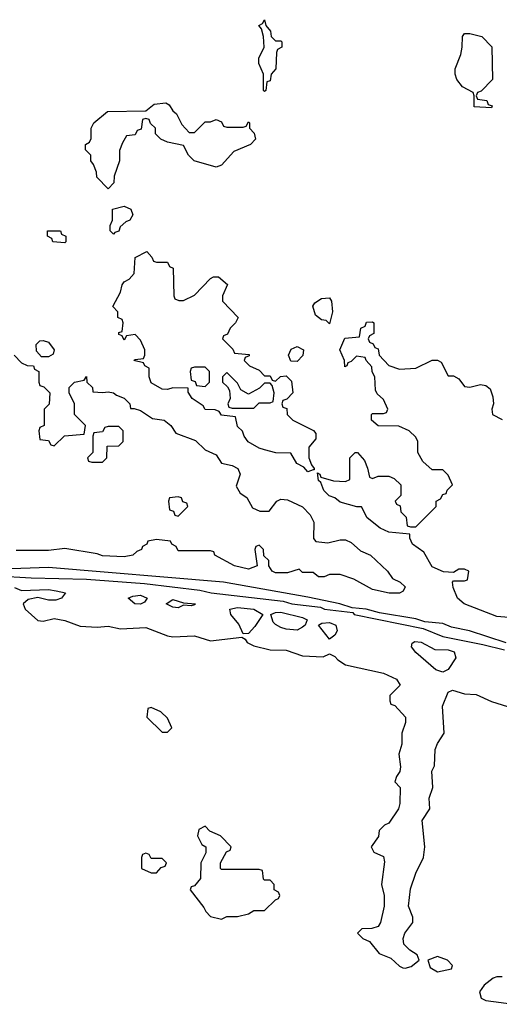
# Model space of a CAD drawing. Header units: inches. Extents: x 2769379 to 2883802, y 684208 to 828654.
# Tile 275 of 298: x 2841163 to 2842939, y 805347 to 808992. Entities that reach past the tile are written whole.
import ezdxf

# ---------------------------------------------------------------- set-up
doc = ezdxf.new("R2010")
doc.units = ezdxf.units.IN
doc.header["$MEASUREMENT"] = 0
doc.layers.add('C8840', color=7, linetype='Continuous')

msp = doc.modelspace()

# ---------------------------------------------------------------- linework, layer by layer
at = {"layer": 'C8840', "color": 2, "elevation": 2}
for points in [[(2842110, 808914), (2842130, 808914), (2842134, 808910), (2842134, 808890), (2842118, 808882), (2842114, 808870), (2842112, 808810), (2842094, 808790), (2842090, 808766), (2842078, 808762), (2842074, 808730), (2842070, 808726), (2842066, 808730), (2842066, 808790), (2842048.7, 808830), (2842048.7, 808850), (2842068, 808890), (2842066, 808930), (2842058, 808958), (2842048.7, 808970), (2842062, 808978), (2842070, 808992), (2842074, 808970), (2842092, 808950), (2842094, 808930)], [(2842910, 808666), (2842846, 808670), (2842846, 808710), (2842842, 808722), (2842803.1, 808743.1), (2842782, 808770), (2842775.3, 808790), (2842775.3, 808810), (2842796.4, 808863.6), (2842802, 808890), (2842802.7, 808930), (2842810, 808941), (2842830, 808941), (2842874, 808930), (2842911.6, 808891.6), (2842914, 808770), (2842872.7, 808727.3), (2842858, 808722), (2842854, 808710), (2842858, 808698), (2842892.7, 808692.7), (2842898, 808678), (2842912.7, 808672.7)], [(2841790, 808574), (2841810, 808574), (2841850, 808614), (2841870, 808614), (2841890, 808622), (2841910, 808614), (2841918, 808598), (2841930, 808594), (2841990, 808594), (2842002, 808598), (2842010, 808614), (2842014, 808610), (2842014, 808590), (2842031.3, 808571.3), (2842036, 808550), (2842018, 808530), (2841956, 808504), (2841910, 808453.2), (2841890, 808446), (2841809.1, 808469.1), (2841788, 808490), (2841770, 808526), (2841710, 808538), (2841686, 808550), (2841666, 808570), (2841666, 808590), (2841647.3, 808607.3), (2841642, 808622), (2841630, 808626), (2841618, 808622), (2841612.7, 808587.3), (2841598, 808582), (2841590, 808566), (2841558, 808562), (2841543.6, 808536.4), (2841532.7, 808507.3), (2841532, 808470), (2841512.7, 808412.7), (2841511.6, 808388.4), (2841490, 808366), (2841448.4, 808408.4), (2841447.3, 808427.3), (2841436.4, 808456.4), (2841426, 808470), (2841426, 808490), (2841406, 808510), (2841406, 808530), (2841422, 808538), (2841427.3, 808552.7), (2841428, 808590), (2841438, 808610), (2841488.4, 808651.6), (2841630, 808654), (2841660.4, 808679.6), (2841703.6, 808683.6), (2841716.9, 808676.9), (2841730, 808654), (2841743.6, 808643.6), (2841763.6, 808603.6)], [(2841510, 808198), (2841498, 808210), (2841498, 808230), (2841506, 808250), (2841506, 808290), (2841550, 808302), (2841574, 808290), (2841582, 808270), (2841571.3, 808250), (2841556, 808244), (2841535.3, 808224.7), (2841530, 808209.2), (2841515.3, 808204.7)], [(2841330, 808166), (2841286, 808170), (2841282, 808182), (2841266, 808190), (2841266, 808210), (2841314, 808210), (2841318, 808198), (2841334, 808190), (2841334, 808170)], [(2841670, 808094), (2841710, 808094), (2841718, 808078), (2841731.6, 808071.6), (2841734, 807970), (2841738, 807958), (2841752.7, 807952.7), (2841770, 807952), (2841810, 807972), (2841870, 808034), (2841880.4, 808039.6), (2841899.6, 808039.6), (2841932, 808012), (2841914, 807970), (2841914, 807950), (2841972, 807890), (2841962, 807870), (2841942, 807850), (2841932, 807828), (2841918, 807822), (2841914, 807810), (2841952.7, 807772.7), (2841958, 807758), (2842012.7, 807752.7), (2842012.7, 807747.3), (2841998, 807742), (2841994, 807730), (2842014, 807710), (2842050, 807694), (2842070, 807674), (2842090, 807674), (2842098, 807658), (2842110, 807654), (2842128.4, 807671.6), (2842150, 807674), (2842170, 807654), (2842174, 807610), (2842152.7, 807587.3), (2842138, 807582), (2842134, 807570), (2842138, 807558), (2842152.7, 807552.7), (2842154, 807530), (2842174, 807510), (2842251.6, 807471.6), (2842259.6, 807459.6), (2842259.6, 807440.4), (2842234, 807410), (2842234, 807370), (2842243.6, 807343.6), (2842254, 807330), (2842254, 807326), (2842250, 807326), (2842230, 807318), (2842215.3, 807335.3), (2842189.3, 807349.3), (2842167.3, 807387.3), (2842111.1, 807388.9), (2842070, 807399), (2842050, 807405.2), (2842009.2, 807429.2), (2841994, 807450), (2841988.4, 807468.4), (2841970, 807486), (2841962, 807522), (2841910, 807528), (2841902, 807542), (2841887.3, 807547.3), (2841850, 807548.7), (2841842, 807562), (2841802, 807590), (2841787.3, 807612.7), (2841787.3, 807627.3), (2841730, 807629.2), (2841710, 807622.7), (2841690, 807624), (2841650, 807648), (2841642, 807670), (2841642, 807702), (2841626, 807710), (2841622, 807722), (2841586, 807730), (2841590, 807734), (2841622, 807738), (2841626, 807750), (2841626, 807770), (2841610, 807806), (2841590, 807826), (2841558, 807822), (2841550, 807806), (2841542, 807822), (2841530, 807826), (2841530, 807834), (2841542, 807838), (2841546, 807870), (2841542, 807882), (2841526, 807890), (2841526, 807910), (2841508, 807930), (2841536.4, 807983.6), (2841542, 808010), (2841550, 808022), (2841568.4, 808031.6), (2841587.3, 808052.7), (2841590, 808111.3), (2841634, 808134), (2841652.7, 808112.7), (2841658, 808098)], [(2842310, 807866), (2842298, 807878), (2842280.4, 807880.4), (2842258, 807898), (2842248.4, 807931.6), (2842256.4, 807943.6), (2842280.4, 807959.6), (2842310, 807962), (2842318, 807950), (2842322, 807910)], [(2841244, 807744), (2841225.2, 807765.2), (2841224, 807790), (2841237.2, 807802.8), (2841250, 807804.9), (2841270, 807798), (2841290.6, 807770), (2841286.4, 807753.6), (2841270, 807744)], [(2842190, 807726), (2842167.3, 807727.3), (2842158, 807750), (2842168, 807772), (2842190, 807782), (2842214, 807770), (2842211.6, 807748.4)], [(2841850, 807706), (2841810, 807706), (2841798, 807702), (2841794, 807690), (2841798, 807658), (2841812.7, 807652.7), (2841818, 807638), (2841850, 807634), (2841866, 807650), (2841866, 807690)], [(2841930, 807686), (2841914, 807670), (2841914, 807650), (2841932.7, 807632.7), (2841939.6, 807619.6), (2841942, 807590), (2841934, 807570), (2841938, 807558), (2841950, 807554), (2842030, 807554), (2842050, 807574), (2842090, 807574), (2842102, 807578), (2842106, 807610), (2842098, 807638), (2842090, 807646), (2842070, 807646), (2842051.6, 807628.4), (2842010, 807606), (2841982, 807622), (2841970, 807646)], [(2841530, 807486), (2841490, 807486), (2841478, 807482), (2841470, 807466), (2841438, 807462), (2841434, 807450), (2841434, 807390), (2841414, 807370), (2841418, 807358), (2841430, 807354), (2841470, 807354), (2841486, 807370), (2841487.3, 807412.7), (2841530, 807414), (2841546, 807430), (2841546, 807470)], [(2841750, 807226), (2841718, 807222), (2841714, 807210), (2841718, 807178), (2841732.7, 807172.7), (2841738, 807158), (2841750, 807154), (2841786, 807190), (2841782, 807202), (2841767.3, 807207.3), (2841762, 807222)], [(2841610, 806827.8), (2841589.7, 806829.7), (2841565.2, 806850), (2841581.7, 806858.3), (2841610, 806861.3), (2841634.8, 806850), (2841624.9, 806835.1)], [(2841798, 806822), (2841770, 806824), (2841750, 806815.1), (2841730, 806817), (2841705.2, 806830), (2841730, 806844.9), (2841770, 806832.7), (2841814, 806830), (2841810, 806826)], [(2841990, 806718), (2841974.5, 806754.5), (2841944.5, 806790), (2841941.2, 806810), (2841970, 806816.1), (2842030, 806810.2), (2842062.8, 806790), (2842034, 806746), (2842010, 806719)], [(2842190, 806732), (2842150, 806735.1), (2842130, 806742), (2842110, 806752.3), (2842102, 806762), (2842092.7, 806790), (2842110, 806797.4), (2842130, 806798.5), (2842210, 806778.7), (2842227.3, 806770), (2842220.7, 806750), (2842210, 806742.9)], [(2842310, 806699), (2842269.3, 806750), (2842281.6, 806758.4), (2842310, 806760.3), (2842334, 806750), (2842339.1, 806730), (2842330, 806714)], [(2842730, 806576), (2842704.8, 806584.8), (2842630, 806649.2), (2842614, 806670), (2842616.4, 806683.6), (2842626, 806690), (2842650, 806687.7), (2842700.3, 806660.3), (2842750, 806659.6), (2842772.1, 806652.1), (2842778.4, 806630), (2842750, 806586)], [(2841650, 806446), (2841638, 806442), (2841634, 806410), (2841690, 806354), (2841710, 806354), (2841726, 806370), (2841710, 806406), (2841686, 806430)], [(2841850, 806006), (2841826.4, 805993.6), (2841822, 805970), (2841838, 805938), (2841852, 805930), (2841852, 805908), (2841834, 805870), (2841832.7, 805812.7), (2841810, 805786), (2841798, 805782), (2841794, 805770), (2841845.4, 805705.4), (2841852, 805690), (2841870, 805672), (2841910, 805662), (2841930, 805672), (2841970, 805672), (2842010, 805682), (2842030, 805694), (2842070, 805694), (2842110, 805734), (2842122, 805738), (2842126, 805750), (2842122, 805762), (2842106, 805770), (2842106, 805790), (2842090, 805806), (2842070, 805806), (2842066, 805810), (2842062, 805842), (2842050, 805846), (2841910, 805846), (2841906, 805850), (2841906, 805870), (2841928.4, 805911.6), (2841942, 805918), (2841946, 805930), (2841906, 805970), (2841867.3, 805987.3)], [(2841630, 805906), (2841618, 805902), (2841614, 805890), (2841614, 805850), (2841650, 805834), (2841670, 805834), (2841687.3, 805852.7), (2841702, 805858), (2841706, 805870), (2841690, 805886), (2841650, 805886), (2841642, 805902)], [(2842710, 805524), (2842674, 805510), (2842683.5, 805483.5), (2842710, 805466.8), (2842762, 805478), (2842766, 805490), (2842748, 805510)]]:
    msp.add_lwpolyline(points, close=True, dxfattribs=at)
at = {"layer": 'C8840', "color": 2}
for points, elevation in [([(2842990, 806778), (2842930, 806782), (2842808.7, 806830), (2842784, 806850), (2842768, 806890), (2842766, 806910), (2842770, 806914), (2842810, 806914), (2842822, 806918), (2842826, 806950), (2842810, 806958), (2842790, 806958), (2842770, 806946), (2842732.7, 806947.3), (2842690, 806966), (2842660.2, 807020.2), (2842618, 807050), (2842607.3, 807072.7), (2842607.3, 807087.3), (2842530, 807095.3), (2842498, 807110), (2842450, 807148), (2842428.4, 807188.4), (2842411.6, 807188.4), (2842350, 807205.2), (2842330, 807222), (2842309.1, 807229.1), (2842289.1, 807249.1), (2842278, 807278), (2842270, 807286), (2842266, 807314), (2842274, 807310), (2842278, 807298), (2842325.4, 807285.4), (2842370, 807282), (2842386, 807290), (2842386, 807370), (2842406, 807390), (2842414, 807390), (2842439.6, 807359.6), (2842451.6, 807331.6), (2842458, 807298), (2842470, 807294), (2842490, 807302), (2842530, 807302), (2842550, 807294), (2842574, 807270), (2842574, 807230), (2842554, 807210), (2842558, 807198), (2842572.7, 807192.7), (2842574, 807170), (2842594, 807150), (2842598, 807118), (2842610, 807114), (2842630, 807114), (2842650, 807134), (2842706, 807190), (2842706, 807210), (2842722, 807218), (2842730, 807234), (2842742, 807238), (2842746, 807250), (2842766, 807270), (2842750, 807306), (2842730, 807326), (2842690, 807326), (2842656.4, 807356.4), (2842638, 807390), (2842638, 807430), (2842630, 807446), (2842606, 807470), (2842567.3, 807487.3), (2842490, 807488), (2842466, 807510), (2842466, 807530), (2842470, 807534), (2842510, 807534), (2842522, 807538), (2842526, 807550), (2842510, 807586), (2842487.3, 807607.3), (2842480.4, 807620.4), (2842478, 807670), (2842468.4, 807688.4), (2842467.3, 807707.3), (2842446, 807730), (2842442, 807742), (2842410, 807746), (2842390, 807726), (2842378, 807722), (2842374, 807710), (2842367.3, 807707.3), (2842366, 807730), (2842348, 807770), (2842367.3, 807812.7), (2842422, 807818), (2842426, 807850), (2842442, 807858), (2842447.3, 807872.7), (2842470, 807874), (2842474, 807870), (2842474, 807830), (2842458, 807822), (2842454, 807810), (2842458, 807798), (2842472, 807792), (2842478, 807778), (2842490, 807774), (2842494, 807750), (2842530, 807712), (2842570, 807698), (2842630, 807702), (2842690, 807732), (2842710, 807732), (2842723.6, 807723.6), (2842750, 807674), (2842770, 807674), (2842790, 807662), (2842810, 807634), (2842830, 807632), (2842870, 807641), (2842890, 807638), (2842906, 807626), (2842915.3, 807595.3), (2842918, 807570), (2842912, 807550), (2842914, 807530), (2842950, 807512)], 2), ([(2841142, 807750), (2841170, 807722), (2841190, 807712), (2841214, 807710), (2841218, 807698), (2841234, 807690), (2841234, 807650), (2841238, 807638), (2841252.7, 807632.7), (2841274, 807610), (2841271.6, 807568.4), (2841254, 807550), (2841254, 807490), (2841238, 807482), (2841234, 807470), (2841238, 807438), (2841270, 807434), (2841278, 807418), (2841290, 807414), (2841328.4, 807451.6), (2841402, 807458), (2841406, 807490), (2841366, 807530), (2841366, 807570), (2841346, 807610), (2841346, 807630), (2841366, 807650), (2841402, 807658), (2841410, 807671.3), (2841412, 807650), (2841432, 807630), (2841434, 807614), (2841471.3, 807611.3), (2841490, 807614.8), (2841510, 807610.6), (2841521.4, 807601.4), (2841550, 807590.7), (2841571.3, 807570), (2841572.7, 807552.7), (2841587.3, 807552.7), (2841610, 807544.7), (2841655.3, 807515.3), (2841698, 807510), (2841722.8, 807490), (2841741.6, 807461.6), (2841814.5, 807434.5), (2841850, 807399.1), (2841890, 807380.7), (2841910.5, 807350.5), (2841950, 807342), (2841970.5, 807330.5), (2841979.1, 807310), (2841964.7, 807264.7), (2841979.6, 807239.6), (2842003.6, 807223.6), (2842024.7, 807184.7), (2842052.7, 807172.7), (2842087.3, 807172.7), (2842115.3, 807210), (2842130, 807216.3), (2842154.2, 807214.2), (2842210, 807188.2), (2842239.2, 807159.2), (2842251.9, 807131.9), (2842250.9, 807070.9), (2842259.6, 807059.6), (2842304.7, 807055.3), (2842350, 807066), (2842370, 807066), (2842390, 807056), (2842425.2, 807025.2), (2842462.8, 807010), (2842524.7, 806950), (2842543.5, 806923.5), (2842572, 806910), (2842590, 806892), (2842583.6, 806876.4), (2842570, 806869), (2842530.8, 806869.2), (2842470, 806882.7), (2842400.2, 806920.2), (2842350, 806938), (2842310, 806938), (2842290.7, 806929.3), (2842269.1, 806929.1), (2842250, 806946), (2842210, 806946), (2842198, 806958), (2842155.3, 806944.7), (2842110, 806944), (2842098, 806950), (2842086, 806970), (2842086, 806990), (2842067.3, 807007.3), (2842066, 807030), (2842050, 807046), (2842038, 807042), (2842034, 807030), (2842042, 806970), (2842010, 806957.2), (2841958, 806970), (2841886, 807010), (2841882, 807022), (2841870, 807026), (2841750, 807026), (2841742, 807042), (2841726, 807050), (2841722, 807062), (2841670, 807068), (2841638, 807062), (2841634, 807050), (2841618, 807042), (2841614, 807030), (2841596.9, 807023.1), (2841582, 807010), (2841550, 807003.7), (2841470, 807007), (2841450, 807014), (2841330, 807034), (2841270, 807027), (2841150, 807026.6)], 2), ([(2840950, 806940.5), (2841205.5, 806925.5), (2841410, 806921.1), (2841624.5, 806904.5), (2841830, 806879.5), (2841872, 806870), (2842139.3, 806839.3), (2842170.9, 806829.1), (2842277.1, 806817.1), (2842292, 806810), (2842396.9, 806796.9), (2842402, 806790), (2842657.6, 806737.6), (2842730, 806708.9), (2842878.5, 806678.5), (2842958.7, 806658.7)], 6), ([(2842964.8, 806684.8), (2842828.7, 806730), (2842762.7, 806742.7), (2842730, 806756.2), (2842662.9, 806762.9), (2842630, 806773.3), (2842495.6, 806795.6), (2842446, 806810), (2842394.2, 806814.2), (2842348, 806830), (2842230, 806854), (2841918, 806910), (2841270, 806963.6), (2841030, 806955.8)], 6), ([(2841144, 806890), (2841170, 806878.4), (2841270, 806882), (2841298, 806878), (2841332, 806870), (2841318, 806850), (2841296.4, 806843.6), (2841270, 806843.6), (2841230, 806852.7), (2841194, 806846), (2841176, 806830), (2841182.8, 806810), (2841230, 806767.3), (2841250, 806764.9), (2841290, 806774.9), (2841330, 806768), (2841387.1, 806747.1), (2841450, 806743), (2841490, 806747.3), (2841536.3, 806736.3), (2841630, 806742), (2841710, 806710.5), (2841730, 806706.8), (2841810, 806710.4), (2841870, 806692.7), (2841985.4, 806705.4), (2841998, 806698), (2842005.8, 806685.8), (2842030, 806674), (2842090, 806658.8), (2842150, 806657.3), (2842210, 806636.3), (2842286.6, 806633.4), (2842310, 806644.7), (2842330, 806634.8), (2842341.7, 806621.7), (2842370, 806603), (2842510, 806572.4), (2842558, 806550), (2842571.6, 806528.4), (2842534, 806490), (2842534, 806470), (2842538, 806458), (2842552.7, 806452.7), (2842592, 806410), (2842592, 806390), (2842578, 806350), (2842578, 806310), (2842567.3, 806272.7), (2842573.7, 806226.3), (2842570.7, 806209.3), (2842558, 806190), (2842552, 806170), (2842572, 806150), (2842571, 806090), (2842566, 806070), (2842530, 806018), (2842514, 806010), (2842494, 805990), (2842491.6, 805968.4), (2842464.7, 805930), (2842474, 805910), (2842510, 805894), (2842514.4, 805874.4), (2842502.8, 805790), (2842512.7, 805750), (2842512.7, 805710), (2842498.8, 805650), (2842490, 805635.3), (2842467.3, 805627.3), (2842430, 805626), (2842414, 805610), (2842434, 805590), (2842458.8, 805578.8), (2842494.4, 805534.4), (2842537.2, 805517.2), (2842570, 805487.7), (2842582.3, 805482.3), (2842590, 805480.4), (2842613, 805487), (2842642, 805510), (2842635.3, 805530), (2842607.7, 805547.7), (2842586, 805570), (2842582.7, 805590), (2842589.2, 805610), (2842619, 805650), (2842619, 805670), (2842602.7, 805710), (2842610, 805774), (2842630, 805832), (2842659, 805890), (2842663.7, 805930), (2842653.2, 806026.8), (2842682, 806070), (2842679, 806110), (2842692.7, 806150), (2842689.3, 806210), (2842699, 806230), (2842702, 806290), (2842710, 806312), (2842735.3, 806350), (2842729.1, 806450.9), (2842750, 806502), (2842766, 806510), (2842810, 806496.3), (2842853.5, 806493.5), (2842910, 806467.3), (2842990, 806442.8)], 2), ([(2842950, 805448.7), (2842930, 805448.7), (2842916.9, 805443.1), (2842882.8, 805417.2), (2842866.4, 805393.6), (2842872, 805370), (2842890, 805361), (2842993.2, 805346.8)], 2)]:
    msp.add_lwpolyline(points, dxfattribs=dict(at, elevation=elevation))

doc.saveas('drawing.dxf')
